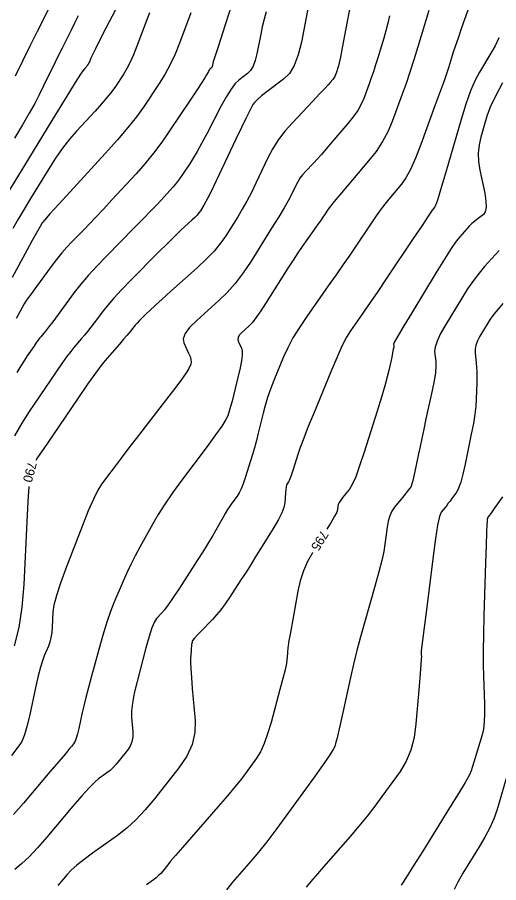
# Model space of a CAD drawing. Extents: x 2082232 to 2083549, y 592624 to 593832.
# Drawn here: x 2083079.6 to 2083116.2, y 593628.8 to 593694.7 of the extents above; entities that cross this region are included whole.
import ezdxf

# ---------------------------------------------------------------- set-up
doc = ezdxf.new("R2010")
doc.units = 0
doc.layers.add('DT_X_Contour_Major', color=7, linetype='Continuous')
doc.layers.add('DT_X_Contour_Minor', color=7, linetype='Continuous')

msp = doc.modelspace()

# ---------------------------------------------------------------- linework, layer by layer
at = {"layer": 'DT_X_Contour_Major'}
for points in [[(2083105.036, 593696.138), (2083104.501, 593693.32), (2083104.322, 593692.383), (2083104.187, 593691.689), (2083104.094, 593691.235), (2083104.045, 593691.023), (2083103.971, 593690.78), (2083103.944, 593690.692), (2083103.917, 593690.609), (2083103.891, 593690.532), (2083103.866, 593690.46), (2083103.798, 593690.276), (2083103.767, 593690.205), (2083103.724, 593690.13), (2083103.668, 593690.05), (2083103.601, 593689.966), (2083103.404, 593689.736), (2083103.267, 593689.583), (2083103.002, 593689.298), (2083102.609, 593688.881), (2083102.089, 593688.331), (2083100.532, 593686.687), (2083099.978, 593686.058), (2083099.484, 593685.401), (2083099.049, 593684.717), (2083098.674, 593684.006), (2083097.754, 593682.074), (2083097.409, 593681.371), (2083097.064, 593680.712), (2083096.719, 593680.097), (2083096.374, 593679.526), (2083095.454, 593678.06), (2083095.059, 593677.496), (2083094.564, 593676.903), (2083093.969, 593676.282), (2083093.274, 593675.631), (2083091.288, 593673.856), (2083090.612, 593673.249), (2083090.074, 593672.759), (2083089.673, 593672.387), (2083089.409, 593672.131), (2083088.89, 593671.606), (2083088.711, 593671.422), (2083088.565, 593671.266), (2083088.451, 593671.137), (2083088.37, 593671.035), (2083088.196, 593670.8), (2083088.095, 593670.673), (2083087.923, 593670.467), (2083087.68, 593670.183), (2083087.365, 593669.822), (2083086.432, 593668.753), (2083086.033, 593668.265), (2083085.536, 593667.603), (2083084.939, 593666.768), (2083084.244, 593665.758), (2083082.259, 593662.835), (2083081.604, 593661.871), (2083081.129, 593661.169), (2083080.986, 593660.957)], [(2083089.645, 593695.05), (2083089.388, 593694.384), (2083088.689, 593692.521), (2083088.43, 593691.866), (2083088.177, 593691.295), (2083087.93, 593690.809), (2083087.688, 593690.408), (2083087.051, 593689.452), (2083086.776, 593689.066), (2083086.427, 593688.625), (2083086.004, 593688.129), (2083085.509, 593687.577), (2083084.088, 593686.033), (2083083.557, 593685.421), (2083083.029, 593684.74), (2083082.505, 593683.992), (2083081.983, 593683.175), (2083080.597, 593680.909), (2083080.101, 593680.088), (2083079.651, 593679.325), (2083079.248, 593678.621)], [(2083116.531, 593689.712), (2083115.989, 593688.704), (2083115.594, 593687.861), (2083115.347, 593687.183), (2083114.883, 593685.594), (2083114.748, 593684.99), (2083114.691, 593684.369), (2083114.712, 593683.731), (2083114.81, 593683.077), (2083115.175, 593681.309), (2083115.272, 593680.711), (2083115.288, 593680.243), (2083115.223, 593679.906), (2083115.077, 593679.699), (2083114.58, 593679.321), (2083114.392, 593679.169), (2083114.201, 593678.997), (2083114.007, 593678.805), (2083113.809, 593678.593), (2083113.279, 593678), (2083113.017, 593677.662), (2083112.631, 593677.094), (2083112.12, 593676.294), (2083111.484, 593675.264), (2083109.621, 593672.208), (2083109.01, 593671.199), (2083108.575, 593670.465), (2083108.317, 593670.004), (2083108.235, 593669.818), (2083108.25, 593669.687), (2083108.245, 593669.597), (2083108.217, 593669.423), (2083108.168, 593669.165), (2083108.096, 593668.825), (2083107.875, 593667.805), (2083107.757, 593667.324), (2083107.568, 593666.647), (2083107.307, 593665.773), (2083106.976, 593664.702), (2083105.997, 593661.585), (2083105.652, 593660.533), (2083105.352, 593659.715), (2083105.096, 593659.13), (2083104.884, 593658.78), (2083104.378, 593658.157), (2083104.211, 593657.939), (2083104.09, 593657.754), (2083104.014, 593657.601), (2083103.984, 593657.48), (2083103.964, 593657.2), (2083103.907, 593657.026), (2083103.75, 593656.714), (2083103.493, 593656.264), (2083103.168, 593655.728)], [(2083080.456, 593658.979), (2083080.456, 593658.97), (2083080.397, 593657.838), (2083080.318, 593656.268), (2083080.08, 593651.496), (2083079.939, 593649.786), (2083079.696, 593648.233), (2083079.35, 593646.838)], [(2083102.063, 593653.942), (2083102.053, 593653.926), (2083101.679, 593653.25), (2083101.371, 593652.537), (2083101.128, 593651.786), (2083100.95, 593650.997), (2083100.562, 593648.843), (2083100.433, 593648.125), (2083100.337, 593647.587), (2083100.273, 593647.228), (2083100.243, 593647.049), (2083100.204, 593646.81), (2083100.19, 593646.709), (2083100.176, 593646.583), (2083100.163, 593646.433), (2083100.15, 593646.259), (2083100.116, 593645.763), (2083100.073, 593645.483), (2083099.97, 593645.013), (2083099.807, 593644.355), (2083099.584, 593643.509), (2083098.908, 593640.999), (2083098.649, 593640.124), (2083098.378, 593639.38), (2083098.096, 593638.768), (2083097.802, 593638.286), (2083097.002, 593637.178), (2083096.645, 593636.705), (2083096.172, 593636.118), (2083095.583, 593635.416), (2083094.88, 593634.599), (2083092.849, 593632.267), (2083092.165, 593631.479), (2083091.635, 593630.865), (2083091.26, 593630.423), (2083091.039, 593630.154), (2083090.656, 593629.669), (2083090.505, 593629.491), (2083090.339, 593629.323), (2083090.157, 593629.163), (2083089.961, 593629.013), (2083089.418, 593628.624)]]:
    msp.add_lwpolyline(points, dxfattribs=at)
at = {"layer": 'DT_X_Contour_Minor'}
for points in [[(2083083.068, 593697.598), (2083081.099, 593693.639), (2083080.541, 593692.514), (2083079.978, 593691.375), (2083079.41, 593690.221)], [(2083087.787, 593696.706), (2083086.335, 593693.889), (2083085.855, 593692.955), (2083085.504, 593692.264), (2083085.28, 593691.817), (2083085.185, 593691.613), (2083085.104, 593691.396), (2083085.074, 593691.319), (2083085.044, 593691.253), (2083085.015, 593691.196), (2083084.987, 593691.149), (2083084.913, 593691.038), (2083084.881, 593690.993), (2083084.84, 593690.941), (2083084.791, 593690.883), (2083084.733, 593690.819), (2083084.567, 593690.639), (2083084.39, 593690.379), (2083083.984, 593689.737), (2083083.349, 593688.711), (2083082.484, 593687.301), (2083079.873, 593683.031), (2083078.987, 593681.575)], [(2083096.128, 593696.387), (2083095.2, 593693.503), (2083094.894, 593692.548), (2083094.671, 593691.848), (2083094.533, 593691.402), (2083094.478, 593691.211), (2083094.445, 593691.038), (2083094.43, 593690.979), (2083094.411, 593690.93), (2083094.389, 593690.892), (2083094.362, 593690.865), (2083094.285, 593690.808), (2083094.254, 593690.777), (2083094.218, 593690.73), (2083094.177, 593690.664), (2083094.132, 593690.581), (2083094.004, 593690.337), (2083093.889, 593690.147), (2083093.64, 593689.761), (2083093.256, 593689.177), (2083092.738, 593688.397), (2083091.178, 593686.054), (2083090.58, 593685.192), (2083089.956, 593684.362), (2083089.305, 593683.564), (2083088.629, 593682.799), (2083086.791, 593680.802), (2083086.143, 593680.101), (2083085.577, 593679.496), (2083085.093, 593678.986), (2083084.691, 593678.573), (2083083.728, 593677.6), (2083083.36, 593677.209), (2083082.976, 593676.767), (2083082.578, 593676.275), (2083082.164, 593675.731), (2083081.041, 593674.213), (2083080.656, 593673.686), (2083080.346, 593673.243), (2083080.11, 593672.885), (2083079.948, 593672.611), (2083079.614, 593671.993), (2083079.494, 593671.779)], [(2083101.766, 593695.641), (2083101.217, 593692.817), (2083100.977, 593691.847), (2083100.672, 593691.053), (2083100.3, 593690.435), (2083099.862, 593689.993), (2083098.607, 593689.051), (2083098.186, 593688.725), (2083097.865, 593688.453), (2083097.644, 593688.236), (2083097.523, 593688.073), (2083097.333, 593687.71), (2083097.211, 593687.466), (2083096.987, 593687.003), (2083096.66, 593686.322), (2083096.232, 593685.424), (2083094.953, 593682.738), (2083094.52, 593681.837), (2083094.183, 593681.148), (2083093.941, 593680.671), (2083093.793, 593680.406), (2083093.527, 593679.981), (2083093.413, 593679.818), (2083093.269, 593679.646), (2083093.097, 593679.466), (2083092.896, 593679.277), (2083092.32, 593678.763), (2083092.034, 593678.496), (2083091.605, 593678.078), (2083091.035, 593677.511), (2083090.323, 593676.794), (2083088.235, 593674.682), (2083087.517, 593673.944), (2083086.929, 593673.316), (2083086.472, 593672.797), (2083086.144, 593672.388), (2083085.444, 593671.442), (2083085.187, 593671.1), (2083084.941, 593670.785), (2083084.706, 593670.496), (2083084.483, 593670.233), (2083083.901, 593669.566), (2083083.653, 593669.262), (2083083.342, 593668.85), (2083082.971, 593668.329), (2083082.537, 593667.7), (2083081.3, 593665.878), (2083080.867, 593665.235), (2083080.496, 593664.672), (2083080.186, 593664.19), (2083079.939, 593663.788), (2083079.361, 593662.824)], [(2083114.229, 593696.2), (2083113.421, 593693.911), (2083113.145, 593693.124), (2083112.924, 593692.482), (2083112.757, 593691.984), (2083112.644, 593691.63), (2083112.417, 593690.878), (2083112.29, 593690.49), (2083112.081, 593689.888), (2083111.79, 593689.074), (2083111.416, 593688.046), (2083110.31, 593685.02), (2083109.907, 593683.981), (2083109.529, 593683.133), (2083109.174, 593682.474), (2083108.844, 593682.007), (2083107.996, 593681.013), (2083107.664, 593680.607), (2083107.304, 593680.133), (2083106.916, 593679.593), (2083106.5, 593678.984), (2083105.354, 593677.273), (2083104.901, 593676.603), (2083104.402, 593675.875), (2083103.858, 593675.091), (2083103.268, 593674.249), (2083101.634, 593671.929), (2083101.064, 593671.084), (2083100.577, 593670.288), (2083100.175, 593669.541), (2083099.857, 593668.843), (2083099.122, 593667.048), (2083098.863, 593666.388), (2083098.639, 593665.752), (2083098.45, 593665.142), (2083098.295, 593664.557), (2083097.928, 593663.03), (2083097.789, 593662.468), (2083097.646, 593661.929), (2083097.499, 593661.411), (2083097.349, 593660.916), (2083096.944, 593659.624), (2083096.792, 593659.174), (2083096.64, 593658.795), (2083096.487, 593658.485), (2083096.334, 593658.244), (2083095.925, 593657.696), (2083095.766, 593657.472), (2083095.597, 593657.211), (2083095.417, 593656.913), (2083095.227, 593656.578), (2083094.705, 593655.636), (2083094.47, 593655.227), (2083094.156, 593654.709), (2083093.763, 593654.081), (2083093.291, 593653.344), (2083091.926, 593651.231), (2083091.459, 593650.518), (2083091.083, 593649.965), (2083090.796, 593649.571), (2083090.599, 593649.337), (2083090.194, 593648.924), (2083090.03, 593648.668), (2083089.84, 593648.21), (2083089.625, 593647.549), (2083089.385, 593646.687), (2083088.712, 593644.116), (2083088.495, 593643.222), (2083088.35, 593642.466), (2083088.278, 593641.85), (2083088.277, 593641.373), (2083088.372, 593640.287), (2083088.374, 593639.894), (2083088.309, 593639.528), (2083088.176, 593639.19), (2083087.976, 593638.88), (2083087.352, 593638.089), (2083087.118, 593637.809), (2083086.883, 593637.56), (2083086.647, 593637.343), (2083086.41, 593637.157), (2083085.777, 593636.704), (2083085.477, 593636.446), (2083085.05, 593636.01), (2083084.497, 593635.396), (2083083.817, 593634.605), (2083081.836, 593632.258), (2083081.127, 593631.445), (2083080.486, 593630.764), (2083079.914, 593630.216), (2083079.409, 593629.801)], [(2083092.804, 593695.058), (2083091.937, 593692.749), (2083091.597, 593691.906), (2083091.226, 593691.112), (2083090.823, 593690.365), (2083090.389, 593689.666), (2083089.19, 593687.866), (2083088.671, 593687.139), (2083088.014, 593686.309), (2083087.218, 593685.374), (2083086.284, 593684.336), (2083083.609, 593681.428), (2083082.724, 593680.462), (2083082.074, 593679.743), (2083081.66, 593679.273), (2083081.482, 593679.05), (2083081.321, 593678.786), (2083081.215, 593678.601), (2083081.017, 593678.242), (2083080.727, 593677.711), (2083080.345, 593677.006), (2083079.205, 593674.897)], [(2083110.929, 593695.225), (2083110.095, 593692.473), (2083109.785, 593691.472), (2083109.483, 593690.535), (2083109.188, 593689.661), (2083108.899, 593688.85), (2083108.139, 593686.772), (2083107.813, 593686.001), (2083107.405, 593685.243), (2083106.913, 593684.501), (2083106.34, 593683.773), (2083104.7, 593681.852), (2083104.149, 593681.202), (2083103.725, 593680.693), (2083103.429, 593680.325), (2083103.26, 593680.098), (2083102.979, 593679.679), (2083102.848, 593679.485), (2083102.663, 593679.218), (2083102.424, 593678.876), (2083102.132, 593678.461), (2083101.283, 593677.255), (2083100.948, 593676.77), (2083100.58, 593676.218), (2083100.178, 593675.599), (2083099.744, 593674.913), (2083098.54, 593672.996), (2083098.12, 593672.345), (2083097.761, 593671.826), (2083097.463, 593671.442), (2083097.227, 593671.192), (2083096.679, 593670.702), (2083096.509, 593670.519), (2083096.413, 593670.339), (2083096.388, 593670.161), (2083096.436, 593669.984), (2083096.661, 593669.517), (2083096.717, 593669.291), (2083096.717, 593668.962), (2083096.661, 593668.532), (2083096.549, 593668), (2083096.176, 593666.445), (2083096.046, 593665.91), (2083095.935, 593665.472), (2083095.844, 593665.13), (2083095.772, 593664.885), (2083095.608, 593664.36), (2083095.463, 593664.066), (2083095.152, 593663.578), (2083094.674, 593662.896), (2083094.031, 593662.019), (2083092.092, 593659.422), (2083091.41, 593658.487), (2083090.817, 593657.627), (2083090.313, 593656.844), (2083089.898, 593656.137), (2083088.912, 593654.354), (2083088.555, 593653.691), (2083088.225, 593653.04), (2083087.923, 593652.399), (2083087.647, 593651.77), (2083086.947, 593650.108), (2083086.685, 593649.447), (2083086.426, 593648.708), (2083086.167, 593647.893), (2083085.911, 593647.002), (2083085.23, 593644.522), (2083084.994, 593643.651), (2083084.797, 593642.899), (2083084.639, 593642.266), (2083084.521, 593641.751), (2083084.258, 593640.535), (2083084.162, 593640.125), (2083084.074, 593639.806), (2083083.992, 593639.578), (2083083.918, 593639.442), (2083083.728, 593639.198), (2083083.571, 593639.007), (2083083.243, 593638.614), (2083082.744, 593638.021), (2083082.074, 593637.226), (2083080.06, 593634.84), (2083079.302, 593633.985)], [(2083098.54, 593695.138), (2083098.381, 593694.561), (2083098.242, 593693.99), (2083098.122, 593693.426), (2083097.831, 593691.928), (2083097.704, 593691.413), (2083097.542, 593690.991), (2083097.344, 593690.664), (2083097.112, 593690.429), (2083096.446, 593689.929), (2083096.175, 593689.666), (2083095.863, 593689.251), (2083095.51, 593688.684), (2083095.115, 593687.965), (2083094.007, 593685.846), (2083093.616, 593685.11), (2083093.274, 593684.491), (2083092.982, 593683.989), (2083092.74, 593683.603), (2083092.16, 593682.732), (2083091.937, 593682.411), (2083091.705, 593682.102), (2083091.463, 593681.806), (2083091.212, 593681.521), (2083090.528, 593680.778), (2083090.207, 593680.436), (2083089.755, 593679.968), (2083089.174, 593679.372), (2083088.462, 593678.65), (2083086.391, 593676.555), (2083085.654, 593675.79), (2083084.996, 593675.066), (2083084.418, 593674.383), (2083083.918, 593673.741), (2083082.692, 593672.084), (2083082.279, 593671.528), (2083081.959, 593671.103), (2083081.733, 593670.808), (2083081.6, 593670.644), (2083081.37, 593670.38), (2083081.272, 593670.26), (2083081.149, 593670.097), (2083081.002, 593669.891), (2083080.831, 593669.642), (2083080.341, 593668.921), (2083080.13, 593668.599), (2083079.862, 593668.175), (2083079.538, 593667.649)], [(2083107.931, 593694.834), (2083107.798, 593694.258), (2083107.65, 593693.688), (2083107.487, 593693.124), (2083107.033, 593691.626), (2083106.865, 593691.082), (2083106.7, 593690.572), (2083106.539, 593690.096), (2083106.382, 593689.655), (2083105.969, 593688.524), (2083105.777, 593688.087), (2083105.509, 593687.622), (2083105.168, 593687.131), (2083104.751, 593686.613), (2083103.541, 593685.195), (2083103.114, 593684.698), (2083102.742, 593684.273), (2083102.424, 593683.918), (2083102.162, 593683.634), (2083101.533, 593682.971), (2083101.31, 593682.717), (2083101.111, 593682.452), (2083100.935, 593682.176), (2083100.784, 593681.889), (2083100.413, 593681.11), (2083100.217, 593680.737), (2083099.909, 593680.202), (2083099.488, 593679.505), (2083098.954, 593678.646), (2083097.381, 593676.14), (2083096.785, 593675.247), (2083096.179, 593674.447), (2083095.562, 593673.741), (2083094.934, 593673.128), (2083093.244, 593671.618), (2083092.707, 593671.087), (2083092.363, 593670.625), (2083092.212, 593670.232), (2083092.255, 593669.908), (2083092.625, 593669.137), (2083092.74, 593668.868), (2083092.806, 593668.638), (2083092.825, 593668.448), (2083092.795, 593668.297), (2083092.65, 593667.948), (2083092.503, 593667.704), (2083092.169, 593667.234), (2083091.65, 593666.538), (2083090.945, 593665.616), (2083088.816, 593662.856), (2083088.085, 593661.907), (2083087.488, 593661.128), (2083087.026, 593660.521), (2083086.698, 593660.084), (2083086.002, 593659.147), (2083085.715, 593658.687), (2083085.376, 593658.008), (2083084.984, 593657.11), (2083084.54, 593655.994), (2083083.286, 593652.727), (2083082.871, 593651.6), (2083082.569, 593650.672), (2083082.379, 593649.942), (2083082.302, 593649.41), (2083082.244, 593648.256), (2083082.21, 593647.841), (2083082.15, 593647.464), (2083082.065, 593647.123), (2083081.954, 593646.819), (2083081.626, 593646.058), (2083081.495, 593645.701), (2083081.348, 593645.2), (2083081.186, 593644.556), (2083081.007, 593643.768), (2083080.51, 593641.474), (2083080.32, 593640.688), (2083080.123, 593640.047), (2083079.919, 593639.553), (2083079.708, 593639.205), (2083079.135, 593638.471)], [(2083084.224, 593694.83), (2083083.943, 593694.274), (2083083.678, 593693.742), (2083082.989, 593692.358), (2083082.73, 593691.836), (2083082.469, 593691.307), (2083082.205, 593690.77), (2083081.939, 593690.227), (2083081.227, 593688.77), (2083080.91, 593688.157), (2083080.495, 593687.409), (2083079.98, 593686.526), (2083079.367, 593685.509)], [(2083116.263, 593693.142), (2083115.964, 593692.539), (2083115.647, 593691.979), (2083114.775, 593690.545), (2083114.442, 593689.916), (2083114.099, 593689.104), (2083113.745, 593688.108), (2083113.38, 593686.928), (2083112.391, 593683.539), (2083112.062, 593682.414), (2083111.816, 593681.58), (2083111.653, 593681.037), (2083111.572, 593680.785), (2083111.469, 593680.502), (2083111.432, 593680.406), (2083111.4, 593680.33), (2083111.372, 593680.275), (2083111.349, 593680.24), (2083111.292, 593680.174), (2083111.18, 593680.011), (2083110.883, 593679.573), (2083110.404, 593678.86), (2083109.741, 593677.871), (2083107.728, 593674.867), (2083107.034, 593673.833), (2083106.46, 593672.985), (2083106.008, 593672.322), (2083105.677, 593671.844), (2083104.954, 593670.818), (2083104.657, 593670.336), (2083104.308, 593669.658), (2083103.908, 593668.784), (2083103.456, 593667.716), (2083102.181, 593664.605), (2083101.746, 593663.531), (2083101.397, 593662.642), (2083101.134, 593661.938), (2083100.956, 593661.418), (2083100.599, 593660.277), (2083100.476, 593659.897), (2083100.376, 593659.61), (2083100.299, 593659.417), (2083100.245, 593659.317), (2083100.131, 593659.177), (2083100.092, 593659.095), (2083100.057, 593658.953), (2083100.028, 593658.751), (2083100.005, 593658.49), (2083099.951, 593657.714), (2083099.883, 593657.379), (2083099.722, 593656.957), (2083099.467, 593656.448), (2083099.118, 593655.852), (2083098.062, 593654.146), (2083097.675, 593653.524), (2083097.305, 593652.934), (2083096.953, 593652.379), (2083096.617, 593651.856), (2083095.747, 593650.508), (2083095.42, 593650.024), (2083095.093, 593649.583), (2083094.766, 593649.184), (2083094.438, 593648.828), (2083093.563, 593647.936), (2083093.275, 593647.637), (2083093.066, 593647.407), (2083092.938, 593647.247), (2083092.889, 593647.157), (2083092.865, 593647.01), (2083092.856, 593646.934), (2083092.844, 593646.816), (2083092.832, 593646.657), (2083092.817, 593646.457), (2083092.776, 593645.866), (2083092.773, 593645.558), (2083092.794, 593645.075), (2083092.838, 593644.418), (2083092.906, 593643.586), (2083093.12, 593641.137), (2083093.103, 593640.223), (2083092.891, 593639.317), (2083092.485, 593638.419), (2083091.884, 593637.53), (2083090.023, 593635.17), (2083089.323, 593634.333), (2083088.621, 593633.589), (2083087.917, 593632.941), (2083087.21, 593632.387), (2083085.32, 593631.035), (2083084.668, 593630.552), (2083084.126, 593630.119), (2083083.696, 593629.734), (2083083.378, 593629.399), (2083082.678, 593628.569)], [(2083116.267, 593676.956), (2083115.165, 593675.724), (2083114.746, 593675.227), (2083114.317, 593674.658), (2083113.878, 593674.018), (2083113.427, 593673.306), (2083112.212, 593671.312), (2083111.817, 593670.622), (2083111.545, 593670.048), (2083111.395, 593669.589), (2083111.367, 593669.245), (2083111.457, 593668.482), (2083111.465, 593668.13), (2083111.42, 593667.646), (2083111.322, 593667.03), (2083111.172, 593666.282), (2083110.702, 593664.113), (2083110.535, 593663.337), (2083110.386, 593662.638), (2083110.254, 593662.015), (2083110.14, 593661.467), (2083109.86, 593660.11), (2083109.763, 593659.657), (2083109.681, 593659.317), (2083109.615, 593659.089), (2083109.565, 593658.973), (2083109.451, 593658.815), (2083109.385, 593658.729), (2083109.274, 593658.588), (2083109.118, 593658.393), (2083108.916, 593658.143), (2083108.317, 593657.406), (2083108.113, 593657.103), (2083107.95, 593656.748), (2083107.828, 593656.341), (2083107.747, 593655.882), (2083107.585, 593654.587), (2083107.493, 593654.028), (2083107.34, 593653.321), (2083107.124, 593652.466), (2083106.847, 593651.462), (2083106.025, 593648.59), (2083105.727, 593647.522), (2083105.45, 593646.471), (2083105.194, 593645.439), (2083104.96, 593644.424), (2083104.363, 593641.743), (2083104.163, 593640.848), (2083104.011, 593640.174), (2083103.907, 593639.722), (2083103.851, 593639.491), (2083103.764, 593639.17), (2083103.638, 593638.928), (2083103.323, 593638.444), (2083102.819, 593637.719), (2083102.128, 593636.751), (2083100.032, 593633.847), (2083099.277, 593632.818), (2083098.587, 593631.908), (2083097.959, 593631.117), (2083097.395, 593630.446), (2083095.975, 593628.816), (2083095.503, 593628.253)], [(2083116.568, 593672.908), (2083116.204, 593672.488), (2083115.883, 593672.087), (2083115.605, 593671.707), (2083115.371, 593671.348), (2083114.803, 593670.417), (2083114.62, 593670.075), (2083114.5, 593669.749), (2083114.441, 593669.439), (2083114.444, 593669.144), (2083114.535, 593668.379), (2083114.562, 593668.07), (2083114.578, 593667.715), (2083114.582, 593667.314), (2083114.574, 593666.869), (2083114.537, 593665.619), (2083114.503, 593665.102), (2083114.428, 593664.487), (2083114.312, 593663.776), (2083114.156, 593662.966), (2083113.684, 593660.679), (2083113.512, 593659.904), (2083113.348, 593659.294), (2083113.194, 593658.851), (2083113.049, 593658.573), (2083112.674, 593658.052), (2083112.537, 593657.864), (2083112.406, 593657.689), (2083112.282, 593657.527), (2083112.164, 593657.38), (2083111.858, 593657.003), (2083111.734, 593656.688), (2083111.591, 593656.025), (2083111.428, 593655.014), (2083111.246, 593653.655), (2083110.735, 593649.566), (2083110.568, 593648.219), (2083110.447, 593647.247), (2083110.375, 593646.649), (2083110.35, 593646.425), (2083110.347, 593646.325), (2083110.346, 593646.286), (2083110.346, 593646.245), (2083110.347, 593646.202), (2083110.348, 593646.156), (2083110.353, 593646.03), (2083110.343, 593645.853), (2083110.311, 593645.417), (2083110.256, 593644.722), (2083110.178, 593643.768), (2083109.942, 593640.879), (2083109.799, 593639.84), (2083109.549, 593638.892), (2083109.192, 593638.035), (2083108.728, 593637.267), (2083107.345, 593635.342), (2083106.805, 593634.611), (2083106.221, 593633.862), (2083105.594, 593633.096), (2083104.922, 593632.312), (2083103.074, 593630.197), (2083102.445, 593629.473), (2083101.946, 593628.887), (2083101.576, 593628.437)], [(2083116.533, 593658.172), (2083115.897, 593657.289), (2083115.688, 593656.999), (2083115.537, 593656.79), (2083115.445, 593656.662), (2083115.411, 593656.616), (2083115.399, 593656.601), (2083115.394, 593656.589), (2083115.389, 593656.562), (2083115.382, 593656.523), (2083115.375, 593656.469), (2083115.355, 593656.308), (2083115.342, 593656.066), (2083115.32, 593655.46), (2083115.288, 593654.49), (2083115.246, 593653.157), (2083115.122, 593649.116), (2083115.085, 593647.692), (2083115.066, 593646.449), (2083115.067, 593645.39), (2083115.086, 593644.512), (2083115.162, 593642.414), (2083115.172, 593641.676), (2083115.145, 593641.036), (2083115.081, 593640.493), (2083114.98, 593640.048), (2083114.451, 593638.302), (2083114.154, 593637.319), (2083114.008, 593637), (2083113.684, 593636.421), (2083113.183, 593635.581), (2083112.503, 593634.481), (2083110.455, 593631.199), (2083109.776, 593630.114), (2083109.278, 593629.32), (2083108.961, 593628.817), (2083108.823, 593628.605)], [(2083116.821, 593636.715), (2083116.089, 593634.295), (2083115.861, 593633.643), (2083115.564, 593632.962), (2083115.199, 593632.254), (2083114.766, 593631.518), (2083113.518, 593629.519), (2083113.12, 593628.835), (2083112.864, 593628.28)]]:
    msp.add_lwpolyline(points, dxfattribs=at)

# ---------------------------------------------------------------- texts
at = {"layer": 'DT_X_Contour_Major'}
for s, rotation, p in [('790', 255.01133, (2083080.407, 593660.915)), ('795', 238.25784, (2083102.737, 593655.696))]:
    msp.add_text(s, height=0.7, rotation=rotation, dxfattribs=at).set_placement(p)

doc.saveas('drawing.dxf')
